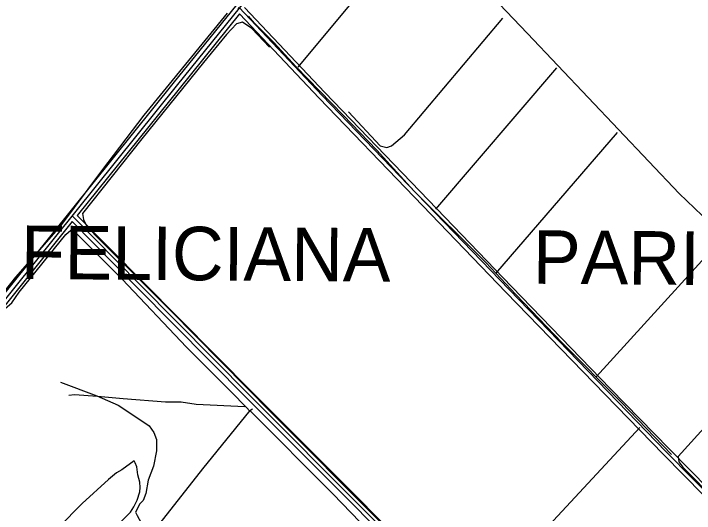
# Model space of a CAD drawing. Extents: x 3161665 to 3199565, y 885729 to 911164.
# Drawn here: x 3193063 to 3195609, y 899568 to 901435 of the extents above; entities that cross this region are included whole.
import ezdxf

# ---------------------------------------------------------------- set-up
doc = ezdxf.new("R2010")
doc.units = 0
for name, color, linetype in [('V-ROAD-CNTR', 7, 'Continuous'), ('V-TOPO-GNAM-IDEN', 7, 'Continuous'), ('V-TOPO-SHOR', 7, 'Continuous')]:
    doc.layers.add(name, color=color, linetype=linetype)

msp = doc.modelspace()

# ---------------------------------------------------------------- linework, layer by layer
at = {"layer": 'V-ROAD-CNTR'}
for points in [[(3194416.430130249, 902088.035796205), (3194395.813171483, 902064.0138442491), (3194094.432774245, 901690.5445911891), (3193670.406622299, 901164.4136434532), (3192837.941287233, 900129.2457137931), (3192041.401880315, 899133.691704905), (3191996.045971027, 899068.1148360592), (3191962.8320374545, 899020.3219316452)], [(3193897.4971681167, 901470.0910320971), (3193658.7226456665, 901173.8196246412), (3192826.2403106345, 900138.6316950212), (3192750.6684617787, 900044.1788839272)], [(3193902.9171572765, 901452.9120664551), (3193906.862149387, 901457.8070566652), (3194216.4195302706, 901129.7757127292), (3194571.2948205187, 900761.6504489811), (3194915.626131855, 900403.8671645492), (3195284.8883933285, 900023.0399262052), (3195503.614955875, 899798.1553759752), (3195803.690355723, 899493.5999850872), (3196095.5247720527, 899191.8665885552), (3196216.357530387, 899069.4298334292), (3196299.895363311, 898994.3199836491), (3196356.183250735, 898942.4550873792), (3196386.949189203, 898913.9961442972), (3196471.147020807, 898811.9213484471), (3196475.5260120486, 898814.3203436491)], [(3193926.753109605, 901458.585055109), (3194227.2745085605, 901140.1286920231), (3194582.0987989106, 900772.056428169), (3194926.4141102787, 900414.2891437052), (3195295.6493718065, 900033.4899053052), (3195514.333934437, 899808.6483549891), (3195814.4243342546, 899504.0779641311), (3196106.253750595, 899202.3495675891), (3196226.7195096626, 899080.2848117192), (3196309.992343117, 899005.4129614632), (3196366.358230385, 898953.4760653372), (3196397.877167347, 898924.3211236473), (3196475.032013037, 898830.785310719)], [(3193907.753147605, 901435.009102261), (3193682.090598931, 901155.0076622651), (3193301.312360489, 900681.5106092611)], [(3193907.752147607, 901435.0081022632), (3194205.564551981, 901119.4227334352), (3194560.490842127, 900751.244469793), (3194904.838153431, 900393.4451853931), (3195274.127414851, 900012.5899471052), (3195492.895977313, 899787.6623969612), (3195792.9563771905, 899483.1220060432), (3196084.795793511, 899181.3836095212), (3196205.9955511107, 899058.574855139), (3196289.798383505, 898983.227005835), (3196346.0082710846, 898931.434109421), (3196376.021211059, 898903.6711649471), (3196447.385068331, 898817.1563379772)], [(3193281.245400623, 900680.493611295), (3193535.176892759, 900423.0901261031), (3193946.0970709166, 900008.3389556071), (3194803.042357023, 899150.1546719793), (3195312.913337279, 898631.693708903), (3195401.1141608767, 898541.303889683), (3195467.707027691, 898455.8360606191), (3195581.688799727, 898297.7113768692), (3195745.004473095, 898146.3396796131), (3197033.251896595, 896865.1622419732), (3197239.791483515, 896657.5086572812)], [(3193301.312360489, 900681.5116092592), (3193545.843871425, 900433.636105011), (3193956.732049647, 900018.9169344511), (3194813.697335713, 899160.7126508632), (3195323.6283158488, 898642.1906879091), (3195412.433138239, 898551.1818699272), (3195479.7110036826, 898464.834042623), (3195539.0868849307, 898382.4642073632)], [(3193282.387398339, 900657.9776563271), (3192849.6422638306, 900119.8597325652), (3192053.4408562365, 899124.728722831), (3192008.372946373, 899059.568853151), (3191980.746001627, 899019.8139326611)], [(3193282.3863983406, 900657.9786563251), (3193524.509914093, 900412.5441471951), (3193935.462092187, 899997.760976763), (3194792.3873783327, 899139.5966930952), (3195302.198358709, 898621.196729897), (3195389.7951835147, 898531.4259094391), (3195455.703051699, 898446.8380786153), (3195511.395940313, 898369.5752331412)]]:
    msp.add_lwpolyline(points, dxfattribs=at)
at = {"layer": 'V-TOPO-SHOR'}
for p, q in [((3194127.3646602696, 901235.6034167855), (3194581.732782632, 901783.7319016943)), ((3194641.560231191, 900704.8941177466), (3195094.1082819, 901233.4783842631)), ((3194866.7248645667, 900464.4892132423), (3195321.0461112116, 900991.2924712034)), ((3194777.787316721, 899214.4872394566), (3195404.811704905, 899888.4110717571))]:
    msp.add_line(p, q, dxfattribs=at)
for points in [[(3194468.2736337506, 901909.2676138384), (3194569.3360363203, 901803.3073705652), (3194853.0083229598, 901500.5749792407), (3194984.209196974, 901361.6719371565), (3195551.569395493, 900763.3155634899), (3195695.2138915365, 900626.1622794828), (3195994.844941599, 900307.4008111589)], [(3191835.5902739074, 901553.4125516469), (3192017.971638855, 901252.6799222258), (3192519.0438898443, 900411.0050743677), (3192736.8344851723, 900049.7728423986), (3192745.7082774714, 900044.4220041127), (3192759.956345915, 900058.6075715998), (3193071.812533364, 900450.6635636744), (3193239.2820259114, 900642.223413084), (3193392.5659509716, 900848.0313309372), (3193551.185089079, 901055.6046321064), (3193863.01783867, 901436.9980107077)], [(3195522.7682977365, 899787.7450252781), (3195334.8251537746, 899983.6403411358), (3195114.9488577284, 900204.4854020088), (3194941.1912812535, 900386.1326494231), (3194829.4955625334, 900505.4445973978), (3194559.9619676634, 900772.6036933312), (3194421.6839351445, 900925.7391786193), (3194295.794836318, 901055.7449905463), (3194118.483055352, 901237.40005058), (3194036.9316675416, 901326.4348531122), (3193964.230634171, 901399.4562038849), (3193941.1868996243, 901426.1635195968)], [(3194315.370305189, 901068.1417368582), (3194434.1588076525, 900941.7057546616), (3194459.0226138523, 900934.5426573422), (3194476.8092615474, 900941.6120032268), (3194524.8808673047, 900982.3798845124), (3194891.9248821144, 901418.7423371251)], [(3194019.5687872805, 901310.0347438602), (3193953.968350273, 901379.4862649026), (3193919.367591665, 901403.5533182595), (3193897.1401415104, 901397.382289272), (3193858.844551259, 901357.481474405), (3193773.313171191, 901252.8199447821), (3193542.5514676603, 900968.1009014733), (3193320.6869942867, 900688.6936333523), (3193325.0809210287, 900666.4700895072), (3193333.9195565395, 900645.1253310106), (3193369.3756626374, 900605.950955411), (3193649.5445268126, 900326.3287058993), (3194029.000644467, 899941.6386705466), (3194433.2893178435, 899535.568719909), (3194801.243099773, 899173.1178536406), (3194965.2520049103, 899003.0432555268), (3195015.7998080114, 898957.6158184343), (3195107.1193987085, 898865.8938778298), (3195148.066970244, 898899.5689753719)], [(3192418.5553117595, 899565.3212056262), (3192437.2480889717, 899580.3855584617), (3192445.254814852, 899584.8107356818), (3192475.5866486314, 899639.8344980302), (3192519.252608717, 899697.4946164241), (3192571.8314242, 899767.5749189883), (3192782.0998104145, 900026.5709022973), (3193031.5699163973, 900333.4627074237), (3193056.4962235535, 900354.7332460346), (3193084.1292003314, 900394.6574987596), (3193257.87128592, 900610.1945564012), (3193277.4545674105, 900626.1455072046), (3193282.7819678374, 900624.3566860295), (3193296.092656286, 900616.3304286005), (3193468.9792600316, 900442.6820944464), (3193709.219965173, 900188.9157194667), (3193876.790887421, 900022.3875132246), (3193933.5292510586, 899963.6181372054), (3193946.8282205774, 899950.2605730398)], [(3195730.6621850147, 900583.4336993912), (3195704.00174502, 900581.7151917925), (3195675.5056081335, 900553.3440568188), (3195242.6267777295, 900079.8069905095)], [(3196011.6668651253, 900279.8186164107), (3195705.2865178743, 899953.5036884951), (3195548.5187019, 899779.6914236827), (3195550.2528347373, 899760.139392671), (3195566.2037855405, 899740.5561111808), (3196185.0413545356, 899115.4299208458), (3196298.5337070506, 899004.9995777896), (3196791.8730769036, 899496.1748520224), (3197022.372923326, 899257.5353308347), (3197015.225451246, 899239.7799336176), (3196753.4171935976, 898979.1201310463), (3196678.739836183, 898961.5131736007), (3196680.49740688, 898952.6237560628), (3196705.3690256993, 898949.0148632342)], [(3193238.8854011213, 900057.5548211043), (3193373.835795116, 900007.4990786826), (3193454.617774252, 899972.6678477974), (3193538.9070821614, 899916.5035773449), (3193569.9575425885, 899894.2214388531), (3193587.6738767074, 899869.3029443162), (3193597.391297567, 899843.5134770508), (3193597.297546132, 899800.8630231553), (3193586.5099307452, 899744.0191891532), (3193565.9580187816, 899691.6395954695), (3193556.9631308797, 899641.9002641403), (3193547.1324270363, 899616.1537662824), (3193535.5519651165, 899602.8508904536), (3193519.4916376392, 899572.6753090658), (3193524.7956002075, 899560.2238744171), (3193548.690775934, 899516.6321342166), (3193561.0640843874, 899486.3940518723), (3193561.0445528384, 899477.5085406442)], [(3193927.3152526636, 899966.2974626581), (3193745.179850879, 899974.6948195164), (3193690.1092128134, 899983.7014263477), (3193630.5743344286, 899982.9437366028), (3193472.4395787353, 899995.7311138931), (3193376.4955890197, 900004.8275658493), (3193290.31980219, 900011.2368797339), (3193269.8772669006, 900008.6161489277)], [(3193946.8321268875, 899952.0376752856), (3193769.5319304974, 899734.7313280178), (3193569.043466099, 899478.3795133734), (3193574.3239908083, 899455.2654652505), (3193839.0222459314, 899009.5173594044), (3194086.0080732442, 898590.4648503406), (3194224.098602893, 898352.0284572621), (3194235.620470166, 898338.6747994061), (3194234.6948091, 898321.7942812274)], [(3194955.729832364, 898915.5414780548), (3194913.1926614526, 898967.171194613), (3194700.4364933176, 899193.3319369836), (3194632.172356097, 899263.677868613), (3194426.4699086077, 899464.9435543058), (3194257.141415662, 899640.361178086), (3193946.8321268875, 899952.0376752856), (3193956.6198613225, 899958.2360484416)], [(3193342.367225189, 899435.3385628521), (3193469.6624611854, 899540.796845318), (3193499.943512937, 899572.7182784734), (3193512.4261980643, 899592.2390590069), (3193524.9206021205, 899617.0911462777), (3193534.7630248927, 899648.1689508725), (3193536.575283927, 899664.1589647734), (3193534.841151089, 899683.7109957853), (3193527.7952430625, 899712.1602569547), (3193523.41694156, 899741.4922097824), (3193517.2302873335, 899756.6112509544), (3193513.6917080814, 899763.7274725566), (3193468.3033340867, 899730.9506919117), (3193447.8412672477, 899719.4444498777), (3193417.575840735, 899694.6314257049), (3193319.6359954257, 899604.2140582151), (3193232.3626699, 899515.5503551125), (3193113.9216946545, 899395.8557231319), (3193007.014305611, 899268.1387400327), (3192929.5169955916, 899180.3421033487), (3192852.9453466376, 899109.4259848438), (3192789.7586060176, 899064.2485515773), (3192762.168598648, 899043.8724235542), (3192864.8538042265, 898867.7127352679)]]:
    msp.add_lwpolyline(points, dxfattribs=at)

# ---------------------------------------------------------------- texts
at = {"layer": 'V-TOPO-GNAM-IDEN'}
for s, p in [('FELICIANA', (3193089.879464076, 900443.8079447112)), ('PARISH,', (3195004.571980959, 900425.8680582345))]:
    msp.add_text(s, height=199.99959800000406, rotation=359.5660400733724, dxfattribs=at).set_placement(p)

doc.saveas('drawing.dxf')
